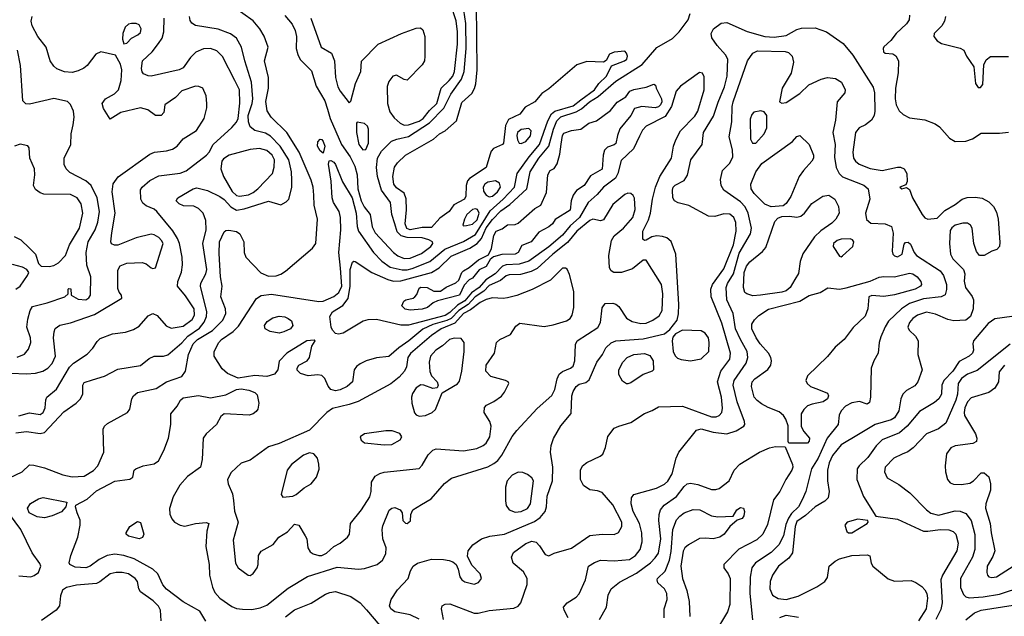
# Model space of a CAD drawing. Extents: x 1173029 to 1307123, y 522559 to 678521.
# Tile 351 of 623: x 1292291 to 1298757, y 536806 to 540725. Entities that reach past the tile are written whole.
import ezdxf

# ---------------------------------------------------------------- set-up
doc = ezdxf.new("R2010")
doc.units = 0

msp = doc.modelspace()

# ---------------------------------------------------------------- linework, layer by layer
at = {"layer": '0CON10XD'}
for points in [[(1296086.5, 538703.5), (1296104.3, 538735), (1296115, 538832.5), (1296135, 538860), (1296185, 538862), (1296205, 538855.8), (1296225, 538840), (1296274.7, 538764.7), (1296313.3, 538743.3), (1296369.7, 538729.7), (1296405, 538730.7), (1296449, 538751), (1296489.4, 538780.6), (1296510, 538815), (1296514.1, 538924.1), (1296506.3, 538985), (1296405, 539144.4), (1296385, 539144.4), (1296315, 539088.5), (1296242.5, 539065), (1296193.4, 539063.4), (1296174.5, 539074.5), (1296163.1, 539095), (1296160, 539175), (1296177.7, 539275), (1296194.7, 539305.3), (1296255, 539355.5), (1296317.8, 539425), (1296331.9, 539478.1), (1296327.9, 539552.1), (1296319.8, 539569.8), (1296305, 539582.9), (1296285, 539584.4), (1296265, 539576.5), (1296185, 539510.5), (1296125, 539409.4), (1296105, 539404.5), (1296055, 539413.8), (1296035, 539406.1), (1295950.3, 539335), (1295888.8, 539261.2), (1295791.6, 539185), (1295689.2, 539090.8), (1295649.2, 539070.8), (1295579, 539051), (1295505, 539048.2), (1295485, 539041.8), (1295448, 539012), (1295375, 538978.4), (1295338.5, 538941.5), (1295282.2, 538905), (1295235.4, 538854.6), (1295175, 538815.5), (1295125, 538762.9), (1295095, 538748.3), (1295005, 538722.5), (1294938, 538692), (1294847.1, 538615), (1294780.1, 538569.9), (1294715, 538512.2), (1294635, 538504.7), (1294565.3, 538484.7), (1294527.5, 538465), (1294503.2, 538446.8), (1294487.1, 538425), (1294476.7, 538345), (1294442.2, 538315), (1294395, 538293.1), (1294365, 538286.6), (1294335, 538296.4), (1294317.3, 538317.3), (1294295, 538367.1), (1294275, 538388.1), (1294247, 538393), (1294185, 538385.8), (1294135, 538401.2), (1294113, 538423), (1294112.5, 538435), (1294124.1, 538455.9), (1294178.8, 538485), (1294194.3, 538505), (1294210.6, 538579.4), (1294232.5, 538615), (1294225, 538620), (1294177.5, 538615), (1294045, 538533.8), (1293995, 538482.5), (1293986, 538425), (1293965, 538395.8), (1293915, 538380), (1293835, 538386.7), (1293725, 538370.6), (1293655, 538401.4), (1293621.1, 538431.1), (1293569.2, 538515), (1293568.6, 538545), (1293598.5, 538605), (1293617.3, 538625), (1293693.5, 538676.5), (1293728.9, 538711.1), (1293846.7, 538893.3), (1293876, 538914), (1293945, 538921.4), (1294255, 538872.9), (1294285, 538876.5), (1294355, 538905.7), (1294386.4, 538933.6), (1294405.6, 538975), (1294397.1, 539092.9), (1294386.8, 539195), (1294398.9, 539345), (1294398.8, 539425), (1294389.3, 539465), (1294352.5, 539525), (1294342.7, 539555), (1294335.5, 539665), (1294320, 539775), (1294323, 539797), (1294335, 539800), (1294355, 539788.8), (1294365, 539773.8), (1294410.9, 539660.9), (1294475.2, 539555), (1294499.6, 539455), (1294507, 539367), (1294516.5, 539335), (1294615.2, 539195.2), (1294668.8, 539138.8), (1294725, 539099.8), (1294802.1, 539082.1), (1294835, 539081.8), (1294869.3, 539090.7), (1294983.5, 539136.5), (1295082.6, 539217.4), (1295205, 539268.3), (1295285, 539314.8), (1295381.2, 539468.8), (1295466.7, 539545), (1295540, 539625), (1295558.7, 539715), (1295635.7, 539824.3), (1295704.1, 539905), (1295759.2, 540060.8), (1295782.8, 540107.2), (1295805.6, 540124.4), (1295925, 540159.3), (1295975, 540198.2), (1296065, 540264.1), (1296095.1, 540304.9), (1296144.3, 540355), (1296178.3, 540421.7), (1296262.5, 540455), (1296277.1, 540465), (1296282.5, 540485), (1296276, 540506), (1296265, 540517.5), (1296195, 540511.4), (1296165, 540498.8), (1296143, 540457), (1296125, 540447.1), (1296015, 540450), (1295950.6, 540429.4), (1295765, 540271.4), (1295719.4, 540240.6), (1295674, 540185), (1295609.6, 540150.4), (1295575, 540104.5), (1295500.9, 540069.1), (1295480.5, 540029.5), (1295468.5, 539915), (1295461.4, 539905), (1295401.9, 539878.1), (1295387.7, 539862.3), (1295378.2, 539835), (1295355, 539754), (1295245, 539682), (1295232.5, 539667.5), (1295223.1, 539635), (1295220, 539565), (1295212.9, 539545), (1295141.1, 539508.9), (1295111.4, 539465), (1295049.6, 539420.4), (1294995, 539360), (1294935, 539360.9), (1294855, 539344.1), (1294833.1, 539353.1), (1294822.6, 539385), (1294830.8, 539475), (1294828.7, 539548.7), (1294816.2, 539586.2), (1294765, 539620), (1294748.5, 539645), (1294741.8, 539695), (1294753.4, 539756.6), (1294771.2, 539785), (1294824, 539835), (1295008.7, 539941.3), (1295048.8, 539975), (1295084.5, 539995.5), (1295159.4, 540060.6), (1295195, 540182), (1295260, 540240), (1295277.3, 540272.7), (1295285.5, 540304.5), (1295295.6, 540395), (1295291.5, 540825)], [(1295111.4, 540325), (1295135, 540353.4), (1295147, 540385), (1295167.1, 540565), (1295166.5, 540645), (1295157.5, 540717.5), (1295121.2, 540825)], [(1294222.4, 539572.4), (1294217.9, 539625), (1294205, 539670.8), (1294127.2, 539855), (1294044.4, 539984.4), (1293943.1, 540085), (1293917.2, 540127.2), (1293908.1, 540188.1), (1293924.6, 540275), (1293924.5, 540345.5), (1293899.6, 540455), (1293922.3, 540545), (1293896.9, 540616.9), (1293868.2, 540665), (1293825, 540717.8), (1293688.1, 540815)], [(1294032, 540752), (1294080.4, 540695), (1294100.4, 540655), (1294109.6, 540615), (1294106.1, 540536.1), (1294117, 540497), (1294134, 540464), (1294208.1, 540388.1), (1294238.9, 540288.9), (1294295, 540193.1), (1294312.3, 540137.7), (1294329.7, 540075), (1294404.2, 539905), (1294460.8, 539825), (1294491.9, 539761.9), (1294506.9, 539705), (1294512.4, 539615), (1294534.1, 539535), (1294553.2, 539495), (1294592.2, 539445), (1294604.7, 539365), (1294625, 539325.4), (1294745, 539196.1), (1294775, 539173.7), (1294816.8, 539156.8), (1294855, 539159), (1294930.4, 539189.6), (1294990.3, 539235), (1295004, 539255), (1295001.5, 539265), (1294978.7, 539278.7), (1294935, 539291.4), (1294835, 539294.6), (1294795.3, 539305.3), (1294770.9, 539330.9), (1294755, 539383.1), (1294734.1, 539445), (1294725.9, 539525), (1294667.4, 539605), (1294640, 539695), (1294633.6, 539753.6), (1294641.7, 539815), (1294667.9, 539862.1), (1294733.5, 539926.5), (1294768.7, 539941.3), (1294845, 539956.9), (1294982, 540048), (1295076, 540144), (1295123.1, 540236.9), (1295193.3, 540335), (1295210.9, 540385), (1295224, 540536), (1295221.1, 540701.1), (1295208.7, 540788.7)], [(1294915, 536786.4), (1294854.7, 536814.7), (1294755, 536835.7), (1294728.8, 536855), (1294720, 536875), (1294730.8, 536915), (1294771.1, 536978.9), (1294841.4, 537055), (1294856.9, 537105), (1294874.5, 537135.5), (1294904.5, 537155.5), (1294995, 537180), (1295075, 537179.1), (1295111.7, 537171.7), (1295134.4, 537164.4), (1295156.9, 537146.9), (1295171.4, 537115), (1295182.2, 537065), (1295195, 537044.3), (1295215, 537031.1), (1295275, 537017.5), (1295305, 537027.1), (1295323.1, 537055), (1295314.4, 537085), (1295260.9, 537140.9), (1295231.7, 537201.7), (1295237.1, 537235), (1295265.8, 537275), (1295324.5, 537315.5), (1295377.8, 537332.2), (1295475, 537344.6), (1295671.7, 537428.3), (1295709.2, 537455), (1295741.8, 537495), (1295750, 537525), (1295755, 537593.8), (1295788.9, 537695), (1295791.3, 537785), (1295776.9, 537885), (1295781.2, 537928.8), (1295796.6, 537973.4), (1295845, 538056.7), (1295911.7, 538138.3), (1295917.7, 538255), (1295925, 538282), (1295944.4, 538315), (1295965, 538330.6), (1296008.2, 538341.8), (1296030, 538360), (1296081.2, 538475), (1296117.3, 538525), (1296140.3, 538569.7), (1296175, 538601.5), (1296205, 538616.1), (1296385, 538628.6), (1296525, 538661.4), (1296560.6, 538689.4), (1296608.9, 538751.1), (1296617.8, 538792.2), (1296619.7, 538855), (1296599.2, 539185), (1296568.3, 539268.3), (1296541.7, 539291.7), (1296511.7, 539301.7), (1296475, 539304.6), (1296442.2, 539297.8), (1296405, 539275.8), (1296394.5, 539274.5), (1296383.3, 539283.3), (1296382.3, 539335), (1296420.8, 539409.2), (1296433.4, 539453.4), (1296446.3, 539545), (1296465.3, 539625), (1296495, 539695.5), (1296570.5, 539815), (1296584.7, 539895.3), (1296598.9, 539935), (1296630, 539995), (1296725, 540091.5), (1296743.6, 540125), (1296786.1, 540265), (1296785, 540350), (1296775, 540373.8), (1296755, 540377.1), (1296630.8, 540289.2), (1296601.2, 540255), (1296571.6, 540155), (1296530.7, 540089.3), (1296404.8, 540025.2), (1296381.1, 539998.9), (1296360.3, 539959.7), (1296322.3, 539877.7), (1296240.3, 539799.7), (1296218.4, 539715), (1296202.9, 539685), (1296125, 539624), (1296084.2, 539575.8), (1296025, 539523.4), (1295967.5, 539425), (1295905, 539371.9), (1295855, 539309.8), (1295765, 539232.1), (1295635, 539139.6), (1295571.9, 539118.1), (1295485, 539114.3), (1295461, 539105), (1295412.7, 539055), (1295353.2, 539016.8), (1295308.2, 538965), (1295258.7, 538931.3), (1295215, 538877.5), (1295165, 538848.7), (1295115, 538801), (1295085, 538782.7), (1294845, 538719.2), (1294795, 538719), (1294635, 538754.6), (1294576.3, 538753.7), (1294546.3, 538743.7), (1294414.7, 538665.3), (1294385, 538659.3), (1294365, 538663.9), (1294345, 538684.6), (1294336.6, 538705), (1294328.6, 538775), (1294345.4, 538805), (1294413, 538847), (1294447.1, 538892.9), (1294462.1, 538975), (1294461.2, 539085), (1294477.4, 539132.6), (1294485, 539139.2), (1294495, 539137.5), (1294604.4, 539065), (1294708.2, 539018.2), (1294745, 539006.9), (1294795, 539008.9), (1294996.3, 539063.7), (1295045.4, 539094.6), (1295125, 539170.9), (1295246.5, 539223.5), (1295295.3, 539254.7), (1295322.7, 539287.3), (1295355, 539358.4), (1295395, 539412.4), (1295451.3, 539468.7), (1295508.9, 539511.1), (1295622.2, 539615), (1295643.9, 539725), (1295700.4, 539815), (1295765.5, 539895), (1295795.4, 540005), (1295818.9, 540061.1), (1295845, 540087.3), (1295945, 540120.5), (1295980.9, 540139.1), (1296033.1, 540185), (1296089.5, 540220.5), (1296205, 540321.9), (1296379.7, 540430.3), (1296475, 540542.5), (1296577.9, 540602.1), (1296621.8, 540645), (1296680.4, 540725), (1296694.6, 540765)], [(1292232.4, 538402.4), (1292335, 538398.6), (1292395, 538403.5), (1292443, 538417), (1292475, 538436.5), (1292505, 538467.1), (1292525.9, 538514.1), (1292513.8, 538635), (1292516.6, 538673.4), (1292525, 538696), (1292555, 538717.8), (1292625, 538732.9), (1292781.9, 538788.1), (1292961.2, 538895), (1292960, 538915), (1292944, 538935), (1292935, 538960), (1292935, 539080), (1292952.1, 539107.9), (1292995.8, 539125.8), (1293095, 539130.5), (1293120.9, 539120.9), (1293155, 539094), (1293165, 539090), (1293182.5, 539095), (1293232.7, 539255), (1293223.3, 539275), (1293205, 539293.3), (1293175, 539312), (1293155, 539315.3), (1293057.1, 539292.9), (1292935, 539243.8), (1292913.9, 539243.9), (1292895, 539252.5), (1292888.8, 539265), (1292895.5, 539325), (1292919.1, 539455), (1292898.2, 539595), (1292904.1, 539645.9), (1292937.2, 539692.8), (1293145, 539841.2), (1293176.7, 539855), (1293256.3, 539863.7), (1293294.7, 539875.3), (1293324.7, 539895.3), (1293365, 539942.5), (1293451.9, 539998.1), (1293503.5, 540075), (1293519.4, 540145), (1293520, 540175), (1293515.6, 540225.6), (1293494.4, 540274.4), (1293466.6, 540286.6), (1293445, 540287.5), (1293355, 540257.5), (1293315, 540214.4), (1293243.3, 540165), (1293237.5, 540115), (1293220, 540095), (1293182.5, 540095), (1293133.4, 540133.4), (1293085, 540145.4), (1292955.4, 540114.6), (1292885, 540072.5), (1292841.7, 540141.7), (1292832.9, 540175), (1292854.3, 540205), (1292913, 540237), (1292939.5, 540265), (1292956.9, 540325), (1292962.1, 540395), (1292952.6, 540432.6), (1292921.2, 540491.2), (1292825, 540513.1), (1292791.5, 540498.5), (1292733.3, 540425), (1292712.7, 540407.3), (1292675, 540388.5), (1292635, 540379.1), (1292585, 540382.7), (1292535, 540402.5), (1292515, 540419.4), (1292491.5, 540455), (1292464.1, 540545), (1292410.4, 540615), (1292373.8, 540685), (1292367.3, 540715), (1292372.1, 540745)], [(1292265, 538010.6), (1292335, 538019.7), (1292425, 538006.9), (1292455, 538014), (1292581.7, 538148.3), (1292662.3, 538205), (1292688.5, 538231.5), (1292705.4, 538265), (1292706.4, 538325), (1292715, 538341.9), (1292769.8, 538359.8), (1292847.2, 538382.8), (1292935, 538428.6), (1293085, 538452.9), (1293141.1, 538498.9), (1293175, 538515.7), (1293235, 538515.7), (1293265, 538522.9), (1293355, 538601.3), (1293395, 538645.2), (1293472.5, 538697.5), (1293502.4, 538737.6), (1293517.3, 538775), (1293519.2, 538805), (1293477.8, 538975), (1293481.3, 538995), (1293512.5, 539055), (1293520.9, 539085), (1293493.8, 539255), (1293516.2, 539345), (1293513.5, 539405), (1293495, 539454), (1293464.6, 539484.6), (1293435, 539499.4), (1293367, 539503), (1293338, 539515), (1293318, 539535), (1293329.2, 539555), (1293431.2, 539615), (1293455, 539620), (1293525, 539603.1), (1293605, 539563.9), (1293635, 539543.8), (1293677.9, 539495), (1293715, 539474.7), (1293765, 539481.9), (1293925, 539533.8), (1294005, 539508.1), (1294041.5, 539528.5), (1294057.5, 539545), (1294077.2, 539622.8), (1294078.7, 539671.3), (1294075.3, 539725), (1294058, 539805), (1294002.2, 539895), (1293938.9, 539958.9), (1293905, 539978.9), (1293835, 539997.3), (1293805, 540021.1), (1293793.5, 540053.5), (1293791.6, 540095), (1293818.7, 540175), (1293822.2, 540205), (1293813.8, 540315), (1293768.7, 540455), (1293748.8, 540545), (1293714.6, 540604.6), (1293675, 540631.5), (1293595, 540661.8), (1293445, 540687.5), (1293422.4, 540702.4), (1293410.3, 540720.3), (1293405.8, 540745)], [(1292285, 538123.7), (1292355, 538141.8), (1292425, 538132.1), (1292446.2, 538143.8), (1292459.6, 538175), (1292462.3, 538227.7), (1292468.8, 538245), (1292532.2, 538297.8), (1292618, 538442), (1292645, 538468.5), (1292735, 538527.1), (1292772.6, 538567.4), (1292798.9, 538611.1), (1292820.1, 538629.9), (1292899.6, 538660.4), (1292985, 538672.3), (1293039.5, 538690.5), (1293075, 538711.9), (1293135, 538780), (1293165, 538794.4), (1293195, 538781.4), (1293253.2, 538713.2), (1293285, 538699.2), (1293365, 538711.9), (1293423.2, 538755), (1293439.7, 538785), (1293436.7, 538825), (1293381, 538911), (1293326.4, 538975), (1293330, 539005), (1293354.2, 539065.8), (1293360.8, 539115), (1293357.5, 539165), (1293340, 539255), (1293327.8, 539287.8), (1293297.7, 539337.7), (1293191.2, 539465), (1293175, 539479.6), (1293122.8, 539502.8), (1293099.7, 539519.7), (1293085.8, 539545), (1293085, 539607.5), (1293094.6, 539625.4), (1293145, 539667.8), (1293205, 539700), (1293345, 539716.1), (1293385, 539733.1), (1293518, 539835), (1293536, 539855), (1293561.1, 539905), (1293685, 540016.5), (1293715, 540052.7), (1293724.8, 540075.2), (1293736.6, 540176.6), (1293734.2, 540265), (1293704.7, 540325), (1293623.2, 540483.2), (1293585, 540520.9), (1293545, 540536.8), (1293497.3, 540532.7), (1293447.3, 540512.7), (1293412.2, 540477.8), (1293365, 540408.9), (1293338.8, 540395), (1293155, 540354.4), (1293135, 540355.8), (1293105, 540368.8), (1293095, 540382.5), (1293091.4, 540405), (1293097.1, 540455), (1293160.6, 540515), (1293201.9, 540568.1), (1293225.8, 540604.2), (1293238.2, 540645), (1293238.9, 540735)], [(1292975, 540567.5), (1292995, 540571.2), (1293026.2, 540603.8), (1293068, 540625), (1293085, 540642), (1293088.9, 540665), (1293075, 540692), (1293055, 540700), (1293025, 540700), (1293005, 540696), (1292983.5, 540676.5), (1292969.2, 540635), (1292966.1, 540596.1), (1292975, 540567.5)], [(1294203.2, 540735), (1294271.9, 540545), (1294338.8, 540505), (1294358.8, 540455), (1294364.3, 540345.7), (1294379.4, 540285), (1294395, 540256), (1294455, 540180), (1294465, 540190), (1294496.4, 540305), (1294531.4, 540385), (1294536.5, 540453.5), (1294645.3, 540564.7), (1294798, 540635), (1294895, 540669.6), (1294922.5, 540672.5), (1294938.8, 540658.8), (1294951.2, 540615), (1294952.1, 540485), (1294948.8, 540455), (1294935, 540427.5), (1294835, 540328.8), (1294815, 540332), (1294765, 540360), (1294741.2, 540355), (1294715, 540320), (1294705, 540286.7), (1294707.2, 540175), (1294720.8, 540120.8), (1294749.4, 540079.4), (1294790, 540045), (1294815, 540032.8), (1294845, 540034.3), (1294915, 540058.8), (1294940, 540075), (1294981.5, 540128.5), (1295031, 540175), (1295059.2, 540275), (1295111.4, 540325)], [(1295074.5, 536785), (1295060, 536855), (1295066, 536875), (1295085, 536885.7), (1295115, 536887.8), (1295275, 536826.9), (1295302.7, 536827.3), (1295375, 536842.7), (1295535, 536859.5), (1295565, 536872.9), (1295582.9, 536895), (1295624.3, 537015), (1295624.4, 537055), (1295598.6, 537098.6), (1295532, 537155), (1295520, 537195), (1295534.2, 537225), (1295615, 537283.6), (1295655, 537298.2), (1295682.2, 537292.2), (1295705, 537269.2), (1295741.1, 537211.1), (1295765, 537202.9), (1295800.5, 537219.5), (1295915, 537253.8), (1296035, 537335.4), (1296115, 537345.4), (1296195, 537342.5), (1296223.1, 537356.9), (1296245.3, 537394.7), (1296245.3, 537425), (1296185, 537538.9), (1296115, 537618.1), (1296085, 537630.6), (1296035, 537637.1), (1295994.5, 537664.5), (1295974.4, 537705), (1295974.3, 537765), (1295986.3, 537793.7), (1296015, 537816.9), (1296103.4, 537856.6), (1296119.3, 537870.7), (1296138.1, 537915), (1296153.8, 537986.2), (1296195, 538040.6), (1296225, 538055.5), (1296305, 538077.9), (1296395, 538138.5), (1296445, 538157.1), (1296485, 538181.2), (1296643.2, 538186.8), (1296835, 538115.3), (1296864.2, 538115.8), (1296884.8, 538125.2), (1296901.5, 538145), (1296907, 538173), (1296900, 538245), (1296872.6, 538345), (1296894.7, 538415.3), (1296953.3, 538495), (1296958.1, 538535), (1296902.4, 538732.4), (1296831.4, 538905), (1296829.2, 538955), (1296839.5, 538985), (1296915, 539087.8), (1296978.5, 539245), (1296994.8, 539334.8), (1296993, 539393), (1296981.1, 539425), (1296955, 539447.5), (1296915, 539449.3), (1296855, 539431.5), (1296815, 539434.6), (1296685, 539503.5), (1296615, 539521.4), (1296591.2, 539535), (1296580.8, 539555), (1296577.1, 539605), (1296582.9, 539625), (1296595, 539638.6), (1296655, 539668.8), (1296676.6, 539703.4), (1296698.5, 539805), (1296773.1, 539905), (1296781.5, 539985), (1296847.9, 540092.1), (1296876.6, 540183.4), (1296918.9, 540285), (1296936.5, 540353.5), (1296941.8, 540465), (1296925.3, 540495.3), (1296870.6, 540555), (1296835.6, 540605.6), (1296831.9, 540635), (1296847.1, 540665), (1296898.3, 540701.7), (1296935, 540707.3), (1297067.1, 540647.1), (1297185.2, 540615.2), (1297245, 540609.6), (1297325, 540620.5), (1297395, 540659.7), (1297425, 540668.8), (1297515, 540672.5), (1297590, 540645), (1297697.8, 540567.8), (1297762.4, 540492.4), (1297895, 540282), (1297903.8, 540245), (1297905.5, 540124.5), (1297902.9, 540095), (1297885.5, 540064.5), (1297845.5, 540034.5), (1297804, 540015), (1297779.4, 539985), (1297762.7, 539855), (1297766.7, 539815), (1297779.2, 539795), (1297803.5, 539775), (1297876.5, 539746.5), (1297955, 539734.7), (1298055, 539756.1), (1298075.4, 539755.4), (1298098, 539745), (1298115.7, 539715), (1298118.3, 539661.7), (1298110, 539640), (1298070, 539625), (1298083.9, 539613.9), (1298115, 539622.5), (1298135, 539610), (1298154.4, 539555), (1298217.3, 539445), (1298235, 539423.1), (1298255, 539414.4), (1298315, 539421.2), (1298365, 539470.6), (1298435, 539510.6), (1298479.2, 539545), (1298512.7, 539557.3), (1298565, 539559.3), (1298611.9, 539551.9), (1298655, 539529.4), (1298685, 539498.6), (1298705, 539460.8), (1298716.6, 539415), (1298727.1, 539262.9), (1298724.2, 539235), (1298706.7, 539215), (1298675, 539204.4), (1298625, 539175.5), (1298594.3, 539175), (1298575, 539202.5), (1298555.4, 539255), (1298546, 539356), (1298535, 539375.8), (1298515, 539389.4), (1298485, 539388.9), (1298435, 539374.2), (1298411.7, 539358.3), (1298400.5, 539339.5), (1298396.2, 539255), (1298402.2, 539185), (1298419.5, 539155), (1298489.6, 539085), (1298497.5, 539055), (1298492.6, 539007.4), (1298501.1, 538965), (1298546.5, 538906.5), (1298554.2, 538885), (1298551.1, 538825), (1298534.7, 538775), (1298505, 538750.9), (1298425, 538747.2), (1298385, 538755.9), (1298305, 538790), (1298245, 538802.7), (1298186.3, 538783.7), (1298155, 538761.5), (1298134.6, 538735), (1298123.1, 538705), (1298131.2, 538685), (1298173.8, 538645), (1298191.8, 538615), (1298189.6, 538525), (1298216.4, 538425), (1298187.7, 538345), (1298169.7, 538320.3), (1298115, 538288.8), (1298090.9, 538265), (1298077.3, 538235), (1298064.7, 538155), (1298035, 538110), (1298012.7, 538097.3), (1297909.4, 538065), (1297800.1, 537999.9), (1297685, 537932.3), (1297627.6, 537862.4), (1297606.2, 537813.8), (1297594.7, 537765), (1297594.6, 537695), (1297605.5, 537625), (1297598.9, 537585), (1297578.5, 537561.5), (1297515, 537525.4), (1297451.6, 537468.4), (1297395, 537427.4), (1297383.9, 537395), (1297366.6, 537223.4), (1297341.6, 537188.4), (1297273.6, 537135), (1297233.8, 537075), (1297219.6, 537035), (1297217.1, 536985), (1297233.5, 536943.5), (1297272.4, 536922.4), (1297325, 536916.9), (1297402.6, 536937.4), (1297525, 536999.4), (1297577.5, 537035), (1297595, 537060), (1297605.6, 537135), (1297645, 537167.7), (1297675, 537182.7), (1297755, 537204.6), (1297855, 537210), (1297873.6, 537203.6), (1297882, 537155), (1297894, 537135), (1297995, 537050.8), (1298035, 537037.1), (1298145, 537040), (1298175, 537028.5), (1298215, 537001.8), (1298235, 536980), (1298246.9, 536955), (1298251.6, 536925), (1298243.2, 536855), (1298194.1, 536775)], [(1298133.3, 540755), (1298131.5, 540725), (1298115, 540697.5), (1298045.7, 540635), (1298012.1, 540587.9), (1297965, 540545.8), (1297960.8, 540535), (1297964, 540515), (1297975, 540506.2), (1298025, 540500), (1298045, 540488.6), (1298062.3, 540455), (1298058.9, 540375), (1298042, 540275), (1298040, 540205), (1298046.1, 540165), (1298065.8, 540125.8), (1298092.2, 540102.2), (1298135, 540080), (1298235, 540067.3), (1298301.9, 540041.9), (1298330.4, 540020.4), (1298396.4, 539946.4), (1298433.8, 539925), (1298505, 539926.2), (1298548.1, 539941.9)], [(1298369.5, 540745), (1298363.1, 540715), (1298345.5, 540684.5), (1298296.4, 540633.6), (1298293.3, 540615), (1298315, 540586.7), (1298345, 540568), (1298467, 540537), (1298490, 540525), (1298508.8, 540485), (1298557.5, 540415), (1298566.7, 540305), (1298585, 540280), (1298600.7, 540279.3), (1298615, 540300), (1298622, 540428), (1298637.7, 540462.3), (1298665, 540482.5), (1298785, 540483.8)], [(1292275, 538507.2), (1292322.5, 538527.5), (1292349.5, 538560.5), (1292363.8, 538605), (1292361.5, 538635), (1292337.9, 538705), (1292345, 538756.7), (1292360, 538815), (1292375, 538840.8), (1292471.2, 538865), (1292587.5, 538905), (1292610, 538925), (1292610, 538955), (1292615, 538960), (1292627, 538957), (1292630, 538915), (1292675, 538888.5), (1292725, 538885.5), (1292745, 538896.9), (1292756.7, 538915), (1292759.4, 539035), (1292732.9, 539112.9), (1292728.7, 539195), (1292739.8, 539265), (1292785.8, 539345), (1292805.2, 539395), (1292815.7, 539465), (1292798.9, 539555), (1292760.7, 539635), (1292726.4, 539666.4), (1292621.5, 539721.5), (1292597.1, 539745), (1292583, 539773), (1292582.5, 539815), (1292627.3, 539905), (1292630, 539975), (1292641.8, 540035), (1292648.2, 540085), (1292643.7, 540123.7), (1292625, 540168.8), (1292605, 540187.1), (1292515, 540207.5), (1292355, 540169.2), (1292332.3, 540172.3), (1292312.3, 540192.3), (1292297.5, 540425), (1292277.5, 540525)], [(1295893.3, 536795), (1295865.6, 536845), (1295861.4, 536865), (1295887.1, 536895), (1295945, 536931.1), (1295965, 536952.5), (1296005.6, 537045), (1296026, 537135), (1296065, 537159.4), (1296105.5, 537174.5), (1296195, 537170.5), (1296295, 537178.5), (1296334.6, 537205), (1296365.3, 537245), (1296378.7, 537295), (1296375.8, 537355), (1296360.3, 537415), (1296319.1, 537495), (1296306.9, 537545), (1296308.5, 537585), (1296325, 537606.9), (1296472.6, 537647.4), (1296525, 537674.5), (1296547.1, 537692.9), (1296575, 537741.2), (1296602.2, 537845), (1296619.5, 537885), (1296735, 538027.7), (1296765, 538037.6), (1296845, 538014.7), (1296935, 538005.3), (1296995.7, 538025), (1297046.7, 538055), (1297052.2, 538065), (1297050.9, 538085), (1297002.4, 538215), (1296975.3, 538325), (1296982.9, 538355), (1297060.8, 538469.2), (1297072.9, 538505), (1297068.2, 538545), (1297023.4, 538625), (1296991.2, 538695), (1296977.1, 538795), (1296934.3, 538885), (1296930.2, 538965), (1296938.9, 538991.1), (1296979, 539055), (1297015, 539191.8), (1297090.9, 539319.1), (1297097.3, 539355), (1297075.6, 539455), (1297055.7, 539495.7), (1297025, 539529.3), (1296914.4, 539605), (1296897.8, 539635), (1296893.1, 539675), (1296905.5, 539734.5), (1296955, 539782.5), (1296973.5, 539825), (1296970.8, 539870.8), (1296950.6, 539955), (1296968.5, 540055), (1296970.3, 540155), (1296976.3, 540186.3), (1297070, 540455), (1297104.7, 540505.3), (1297135, 540519.6), (1297317, 540517), (1297338.8, 540508.8), (1297363.1, 540485), (1297372.7, 540445), (1297356, 540374), (1297297.3, 540275), (1297280, 540185), (1297295.8, 540175.8), (1297325, 540180.6), (1297415, 540240.9), (1297473.7, 540296.3), (1297555, 540335.3), (1297595, 540345.3), (1297648.5, 540338.5), (1297687.8, 540315), (1297712.2, 540265), (1297708.6, 540245), (1297658.5, 540185), (1297647.3, 540065), (1297629.6, 539985), (1297645.3, 539905), (1297641.9, 539821.9), (1297652.5, 539755), (1297672.7, 539715), (1297695, 539693.5), (1297835, 539637.1), (1297862.2, 539615), (1297874.5, 539545), (1297844.5, 539455), (1297852.4, 539412.4), (1297879.4, 539389.4), (1297975, 539384.5), (1298016.9, 539366.9), (1298027.3, 539322.7), (1298021.1, 539205), (1298024.4, 539185), (1298035, 539172.9), (1298055, 539168.1), (1298085.4, 539184.6), (1298098.8, 539251.2), (1298108, 539262), (1298125, 539264), (1298140.9, 539250.9), (1298164.3, 539195), (1298180, 539175), (1298335, 539074.6), (1298357.7, 539045), (1298376.5, 538986.5), (1298377.3, 538952.7), (1298368.3, 538918.3), (1298342.5, 538905), (1298225, 538890.9), (1298135, 538860.9), (1298080.7, 538825), (1297996.3, 538743.7), (1297973.2, 538706.8), (1297945, 538641.2), (1297934.6, 538605), (1297928.1, 538535), (1297899.4, 538485), (1297881.4, 538435), (1297877.5, 538245), (1297870.7, 538209.3), (1297855, 538200), (1297805, 538217.1), (1297755, 538209.1), (1297714.7, 538185.3), (1297684.4, 538155), (1297672.1, 538127.9), (1297666.5, 538065), (1297593.1, 537976.9), (1297534.6, 537845.4), (1297490.8, 537775), (1297453.3, 537625), (1297430.2, 537570.2), (1297404.1, 537525), (1297358.9, 537481.1), (1297339, 537451), (1297322.3, 537407.7), (1297306.5, 537333.5), (1297275.2, 537274.8), (1297225.2, 537224.8), (1297122.2, 537157.8), (1297097.9, 537125), (1297087, 537063), (1297085.9, 536955), (1297102.7, 536782.7)], [(1294855, 538815.8), (1294822.4, 538822.4), (1294800, 538845), (1294813.3, 538875), (1294827.5, 538885), (1294874.1, 538895.9), (1294885.9, 538904.1), (1294899.7, 538920.3), (1294915, 538961.2), (1294925, 538968.9), (1294967.5, 538965), (1295010.7, 538940.7), (1295055, 538942.5), (1295092.3, 538967.7), (1295155, 538996.2), (1295175.8, 539014.2), (1295194.2, 539065), (1295205, 539076.2), (1295242.3, 539097.7), (1295305, 539147.5), (1295368.8, 539181.2), (1295388.9, 539221.1), (1295405, 539307.5), (1295420, 539335), (1295458.5, 539351.5), (1295495, 539376.7), (1295545, 539380), (1295565, 539387.5), (1295673.3, 539485), (1295713, 539507), (1295750.3, 539589.7), (1295759.2, 539705), (1295775, 539733.3), (1295801.7, 539748.3), (1295820.8, 539779.2), (1295838.7, 539841.3), (1295847.1, 539907.1), (1295854.5, 539965), (1295865, 539980), (1295915, 539997.5), (1295975, 540006.2), (1296027.5, 540045), (1296078.3, 540061.7), (1296171.2, 540128.8), (1296215, 540183.3), (1296271.7, 540218.3), (1296296.7, 540255), (1296325, 540267.1), (1296405, 540282), (1296455, 540302.5), (1296466, 540296), (1296470, 540275), (1296506.4, 540205), (1296508, 540185), (1296499, 540165), (1296485, 540152.3), (1296465, 540145.7), (1296375.6, 540154.4), (1296328.3, 540141.7), (1296303.3, 540095), (1296232.3, 540007.7), (1296215.8, 539964.2), (1296205, 539911.2), (1296195, 539902.2), (1296151.5, 539888.5), (1296131.5, 539868.5), (1296122.9, 539835), (1296115, 539744.2), (1296040, 539700), (1295998, 539635), (1295947.9, 539602.1), (1295926.6, 539573.4), (1295912, 539535), (1295905, 539473.8), (1295807, 539413), (1295790, 539385), (1295766.7, 539365), (1295701.2, 539328.8), (1295648.8, 539265), (1295588.3, 539241.7), (1295564, 539195), (1295545, 539184.6), (1295457.8, 539182.2), (1295402.9, 539167.1), (1295380.3, 539149.7), (1295355, 539102.9), (1295308.1, 539081.9), (1295265, 539026.7), (1295242.5, 539015), (1295209.5, 538980.5), (1295179.2, 538915), (1295035, 538878.8), (1295005.9, 538864.1), (1294970, 538835), (1294935, 538823.5), (1294855, 538815.8)], [(1297125, 539914.5), (1297180.5, 539975), (1297197.5, 540015), (1297196.4, 540096.4), (1297179.2, 540119.2), (1297157, 540127), (1297112.6, 540117.4), (1297098.2, 540101.8), (1297088, 540072), (1297090.4, 539940.4), (1297103.8, 539915), (1297125, 539914.5)], [(1294545, 539870.5), (1294565, 539871.5), (1294581.4, 539915), (1294582.5, 540005), (1294574.3, 540025), (1294555, 540042.5), (1294508.3, 540051.7), (1294502.5, 540045), (1294502.2, 539985), (1294519.2, 539905), (1294545, 539870.5)], [(1295585, 539911.4), (1295615, 539925.7), (1295645, 539961.4), (1295650, 539995), (1295635, 540010.5), (1295585, 540003.9), (1295560.3, 539985), (1295554.8, 539965), (1295560, 539935), (1295570, 539915), (1295585, 539911.4)], [(1298548.1, 539941.9), (1298605, 539979.5), (1298725, 539978.8), (1298784.3, 539985.7)], [(1294285, 539847.5), (1294265, 539864), (1294247.1, 539895), (1294248.3, 539921.7), (1294265, 539940), (1294275, 539938), (1294285, 539925.8), (1294294.4, 539895), (1294285, 539847.5)], [(1297225, 539496.2), (1297185, 539514), (1297115, 539583.3), (1297095.4, 539615), (1297092.9, 539645), (1297124.4, 539725), (1297165, 539780), (1297365.6, 539924.4), (1297395, 539958.8), (1297415, 539963.3), (1297474.2, 539904.2), (1297504.4, 539835), (1297503.5, 539815), (1297493.1, 539795), (1297437.1, 539735), (1297409.4, 539695), (1297355, 539563.3), (1297325, 539516.7), (1297305, 539501.2), (1297225, 539496.2)], [(1292255, 539301.3), (1292298.9, 539278.9), (1292356.7, 539223.3), (1292395.2, 539185.2), (1292414.4, 539124.4), (1292433.3, 539105), (1292485, 539103.3), (1292515, 539111.1), (1292545, 539128.1), (1292591.1, 539175), (1292617.9, 539245), (1292683.9, 539355), (1292706.2, 539455), (1292694.3, 539515.7), (1292668.5, 539555), (1292625.8, 539575.8), (1292450.4, 539579.6), (1292425, 539587.7), (1292395, 539608.9), (1292382.5, 539635), (1292391.2, 539705), (1292387.5, 539745), (1292358, 539815), (1292353.6, 539883.6), (1292345, 539896), (1292295, 539906.9), (1292256.7, 539895)], [(1293735, 539564.8), (1293794.5, 539575.5), (1293825, 539590.8), (1293855.2, 539614.8), (1293951.1, 539715), (1293963.2, 539756.8), (1293964.2, 539805), (1293949.7, 539835), (1293915, 539865.9), (1293865, 539879.3), (1293805, 539873.3), (1293665.8, 539834.2), (1293628.9, 539811.1), (1293618, 539795), (1293612.2, 539745), (1293629.3, 539695), (1293687, 539597), (1293715, 539570.7), (1293735, 539564.8)], [(1295375, 539561.2), (1295395, 539564.7), (1295429.1, 539595), (1295447.8, 539625), (1295442.2, 539652.2), (1295416, 539666), (1295365, 539657.8), (1295346.1, 539643.9), (1295335.2, 539625), (1295337.8, 539597.8), (1295355, 539571.3), (1295375, 539561.2)], [(1292224.7, 537715.3), (1292307.5, 537755), (1292355, 537801.2), (1292385, 537799.2), (1292455, 537780.9), (1292575.2, 537735.2), (1292635, 537721.6), (1292715, 537726.2), (1292777, 537763), (1292805.4, 537795), (1292844.5, 537885), (1292840, 538035), (1292847.5, 538055), (1292867.7, 538072.3), (1293000, 538145), (1293013.9, 538166.1), (1293027.5, 538235), (1293039.2, 538255), (1293064.1, 538275.9), (1293187.6, 538302.4), (1293255.7, 538345), (1293355, 538380.5), (1293379.7, 538415), (1293399.4, 538525), (1293430.8, 538595), (1293459.2, 538625), (1293556.4, 538683.6), (1293625, 538751.8), (1293644.6, 538795), (1293643.1, 538825), (1293612.7, 538905), (1293620.8, 538975), (1293610.5, 539035), (1293601.2, 539188.8), (1293603.9, 539265), (1293635, 539331.9), (1293645, 539340), (1293665, 539343.3), (1293715, 539334.3), (1293737.4, 539317.4), (1293763.6, 539265), (1293766.2, 539195), (1293775.4, 539165), (1293875, 539061.5), (1293925, 539039.4), (1293975, 539043.1), (1294005, 539052.5), (1294037.4, 539072.6), (1294215, 539224.4), (1294235.6, 539255), (1294246.5, 539415), (1294225.9, 539505.9), (1294222.4, 539572.4)], [(1297105, 538911.4), (1297065, 538923.8), (1297053.4, 538933.4), (1297043.8, 538965), (1297049.1, 539065), (1297064.6, 539105), (1297086.7, 539135), (1297168, 539202), (1297190.6, 539229.4), (1297250, 539400), (1297269.2, 539420.8), (1297295, 539432), (1297345, 539434.4), (1297395, 539427.8), (1297421.2, 539435), (1297445.4, 539454.6), (1297492.2, 539517.8), (1297565, 539565.4), (1297605, 539572.5), (1297643.1, 539545), (1297668.8, 539498.8), (1297672.7, 539455), (1297650.4, 539415), (1297625, 539388.8), (1297552.6, 539337.4), (1297511.1, 539298.9), (1297433.6, 539186.4), (1297416.6, 539136.6), (1297405, 539056.7), (1297381.5, 539018.5), (1297350, 538965), (1297325, 538944.4), (1297295, 538934.5), (1297155, 538914.4), (1297105, 538911.4)], [(1295205, 539370), (1295225, 539373.1), (1295265, 539381.4), (1295295, 539409.7), (1295309.3, 539455), (1295297.5, 539477.5), (1295285, 539481.6), (1295265, 539477.6), (1295227.8, 539445), (1295211.2, 539415), (1295201.2, 539375), (1295205, 539370)], [(1297685, 539166.7), (1297695, 539173.3), (1297761.9, 539235), (1297768.9, 539265), (1297759.1, 539279.1), (1297744.4, 539284.4), (1297685, 539283.8), (1297659.2, 539275), (1297634.2, 539255), (1297632.5, 539235), (1297675, 539172.5), (1297685, 539166.7)], [(1292265, 538953.9), (1292294.5, 538975), (1292343.1, 539045), (1292350.8, 539065), (1292338, 539085), (1292310, 539100), (1292245, 539117.5)], [(1293805, 537073.8), (1293823.9, 537086.1), (1293851.2, 537125), (1293858, 537145), (1293860, 537205), (1293875.8, 537234.2), (1293955, 537278), (1293992.5, 537325), (1294049.6, 537360.4), (1294095, 537411.2), (1294123.9, 537403.9), (1294166.2, 537335), (1294176, 537315), (1294184, 537255), (1294199.1, 537229.1), (1294218.8, 537215), (1294256, 537206), (1294275, 537206.1), (1294305, 537220), (1294355, 537264.4), (1294396, 537285), (1294444, 537325), (1294456, 537345), (1294464.2, 537415), (1294536.7, 537505), (1294590.5, 537589.5), (1294600, 537625), (1294602.1, 537687.9), (1294624.6, 537725.4), (1294655, 537744.3), (1294685, 537752.9), (1294915, 537775.6), (1294935, 537797.5), (1294974.1, 537865.9), (1295003.4, 537896.6), (1295025, 537905.5), (1295205, 537892.5), (1295292.4, 537907.6), (1295335, 537926.9), (1295355, 537942.9), (1295378.2, 537985), (1295386.5, 538055), (1295377.5, 538085), (1295342.2, 538145), (1295342.7, 538177.3), (1295356.8, 538193.2), (1295405, 538216.7), (1295455, 538252.9), (1295475, 538278), (1295504, 538335), (1295498.8, 538345), (1295481.2, 538355), (1295385, 538380.9), (1295353.1, 538415), (1295354.7, 538455.3), (1295408.1, 538535), (1295422.9, 538605), (1295444.2, 538625), (1295513.1, 538656.9), (1295548.5, 538711.5), (1295575, 538730.4), (1295735, 538709.2), (1295795, 538720.9), (1295882.2, 538747.8), (1295905, 538761.9), (1295919.1, 538785), (1295930.4, 538835), (1295930.2, 538940.2), (1295901.2, 539051.2), (1295885.9, 539085.9), (1295875, 539093.3), (1295855, 539093.8), (1295777.1, 539012.9), (1295657.2, 538952.8), (1295555, 538913.1), (1295495, 538896.8), (1295465, 538892.7), (1295395, 538897.5), (1295355, 538886.8), (1295315, 538867.2), (1295251.2, 538818.8), (1295205, 538794.5), (1295147.8, 538732.2), (1295058.4, 538695), (1294995, 538651.3), (1294857.7, 538532.3), (1294839.7, 538505), (1294830.3, 538445), (1294817.6, 538415), (1294784, 538376), (1294727.7, 538332.3), (1294513, 538217), (1294455, 538196.1), (1294345, 538171.6), (1294307.3, 538145), (1294195, 538028.8), (1293995, 537940.9), (1293925, 537920), (1293805, 537830.8), (1293745, 537811.2), (1293679.8, 537750.2), (1293655.5, 537705), (1293659.5, 537675), (1293689.5, 537609.5), (1293696.1, 537566.1), (1293702.7, 537497.3), (1293726.4, 537425), (1293692.5, 537305), (1293708, 537155), (1293725, 537123.8), (1293792.5, 537075), (1293805, 537073.8)], [(1297342.5, 537942.5), (1297337.5, 537955), (1297337.7, 538057.7), (1297321.7, 538101.7), (1297306.2, 538125), (1297278.3, 538148.3), (1297205, 538177.9), (1297162.3, 538202.3), (1297132.8, 538222.8), (1297115, 538245.8), (1297097.5, 538315), (1297101.3, 538345), (1297119.1, 538365), (1297203.9, 538426.1), (1297222.9, 538455), (1297228.1, 538485), (1297224.4, 538505), (1297207.7, 538535), (1297154, 538595), (1297127.2, 538635), (1297098.7, 538695), (1297099.2, 538725), (1297116.3, 538753.7), (1297145, 538781.9), (1297207.2, 538822.8), (1297414.6, 538875.4), (1297475, 538913.3), (1297547.6, 538932.4), (1297597.3, 538962.7), (1297675, 538955.4), (1297717.2, 538962.8), (1297875, 539006.9), (1297935, 539033.5), (1297965, 539038.2), (1298035.4, 539035.4), (1298135, 539059.3), (1298155.8, 539055.8), (1298185, 539035.5), (1298208.8, 539005), (1298212.9, 538985), (1298206.2, 538975), (1298170.5, 538955), (1298035, 538916.9), (1297965, 538905.7), (1297886.1, 538913.9), (1297866.2, 538903.8), (1297860, 538825), (1297843.3, 538776.7), (1297765, 538702.7), (1297705.2, 538624.8), (1297645.5, 538574.5), (1297595, 538512.3), (1297464, 538385), (1297454.3, 538355), (1297461.1, 538335), (1297484.7, 538314.7), (1297535.7, 538295.7), (1297595, 538271.5), (1297602.9, 538255), (1297596.2, 538235), (1297567.5, 538215), (1297495, 538200), (1297465, 538187.3), (1297439.5, 538165), (1297422.2, 538135), (1297422.6, 538052.6), (1297439.3, 538019.3), (1297478.1, 537975), (1297475, 537956.7), (1297465, 537944), (1297342.5, 537942.5)], [(1293995, 538666.7), (1293935, 538676.8), (1293903.5, 538693.5), (1293898.9, 538715), (1293916.7, 538743.3), (1293953.4, 538766.6), (1293995, 538777.9), (1294032.4, 538772.4), (1294055, 538763.1), (1294075, 538746), (1294084.4, 538715), (1294069.4, 538695), (1294025, 538673.8), (1293995, 538666.7)], [(1298805, 538774.4), (1298695, 538758.8), (1298650.1, 538729.9), (1298553.3, 538615), (1298548.9, 538595), (1298554.3, 538555), (1298548.1, 538535), (1298525, 538515.6), (1298459.6, 538480.4), (1298418, 538415), (1298359.6, 538355), (1298347.3, 538325), (1298344.6, 538265), (1298326.2, 538235), (1298298.8, 538211.2), (1298198.9, 538151.1), (1298119.7, 538055), (1298068.5, 538011.5), (1297955, 537964.6), (1297914.6, 537925), (1297860.7, 537849.3), (1297804.2, 537795), (1297790, 537775), (1297788.1, 537705), (1297832.9, 537592.9), (1297913, 537463), (1298055, 537444.5), (1298225, 537366), (1298255, 537364), (1298334.7, 537375.3), (1298392.6, 537372.6), (1298421.7, 537361.7), (1298439.1, 537345), (1298453, 537287), (1298445.4, 537235), (1298350.3, 537075), (1298339.3, 537045), (1298347.5, 536895), (1298339.4, 536850.6), (1298307.2, 536785)], [(1293513.6, 536773.6), (1293475, 536840), (1293365, 536901.4), (1293255, 536983.1), (1293231.4, 537011.4), (1293197.9, 537085), (1293165, 537115.8), (1293043.4, 537183.4), (1292975, 537204.2), (1292915, 537214.1), (1292865, 537206.1), (1292812.2, 537177.8), (1292755, 537135.4), (1292725, 537123.7), (1292655, 537127.7), (1292621.4, 537145), (1292617, 537157), (1292626.5, 537205), (1292673.8, 537325), (1292688.1, 537405), (1292687.9, 537437.9), (1292668, 537485), (1292657.5, 537525), (1292660, 537535), (1292735, 537574.2), (1292795, 537630), (1292915, 537692.5), (1293015, 537707.5), (1293035, 537720), (1293043.3, 537765), (1293053.3, 537775), (1293102.5, 537795), (1293175, 537806.7), (1293202.4, 537827.6), (1293237.9, 537895), (1293269.1, 537975), (1293282.9, 538065), (1293284.5, 538135.5), (1293324.5, 538185.5), (1293347.1, 538225), (1293365, 538241.4), (1293465, 538256.9), (1293545, 538240), (1293645, 538261.2), (1293715, 538296), (1293745, 538299.2), (1293795, 538291.9), (1293835, 538275.7), (1293849.8, 538259.8), (1293860.5, 538205), (1293854.5, 538165.5), (1293845, 538150.8), (1293825.3, 538134.7), (1293797.8, 538127.8), (1293635, 538136.2), (1293611.9, 538118.1), (1293584.3, 538065), (1293515.7, 538005), (1293495.6, 537975), (1293490.5, 537835), (1293477.5, 537785), (1293392.5, 537725), (1293342, 537668), (1293299.2, 537590.8), (1293275.4, 537514.6), (1293277, 537477), (1293290.6, 537445), (1293308.6, 537425), (1293345, 537403.8), (1293375, 537397.9), (1293445, 537415.6), (1293515, 537422), (1293533.3, 537415), (1293520, 537365), (1293513.8, 537265), (1293534.5, 537145.5), (1293538.2, 537075), (1293556.4, 536996.4), (1293571.9, 536961.9), (1293605.8, 536925.8), (1293685, 536870.6), (1293715, 536857.3), (1293755, 536852.3), (1293815, 536851.2), (1293869.5, 536860.5), (1293915, 536879.5), (1294055, 536991.5), (1294181.9, 537068.1), (1294375, 537128.7), (1294515, 537116.2), (1294555, 537120), (1294638, 537145), (1294673.1, 537175), (1294695.5, 537215), (1294697.5, 537255), (1294675.5, 537315), (1294670.5, 537375), (1294675, 537400), (1294717.4, 537502.6), (1294735, 537517.1), (1294755, 537521.4), (1294788.8, 537505), (1294803.3, 537485), (1294806.7, 537435), (1294825, 537416.7), (1294835, 537416.2), (1294857.3, 537432.7), (1294858.8, 537475), (1294872, 537505), (1294929.6, 537540.4), (1294993.1, 537576.9), (1295081.2, 537678.8), (1295126.4, 537713.6), (1295365, 537788.5), (1295405, 537808.5), (1295430.5, 537829.5), (1295457.9, 537865), (1295525, 537987.1), (1295555, 538026.9), (1295688.6, 538171.4), (1295785, 538255.7), (1295805, 538296.2), (1295820.5, 538365), (1295834.5, 538395.5), (1295856.2, 538413.8), (1295908, 538435), (1295925, 538449.2), (1295937.3, 538485), (1295941.9, 538591.9), (1295951.9, 538615), (1296086.5, 538703.5)], [(1294915, 538120), (1294955, 538124.5), (1295000, 538145), (1295022.5, 538165), (1295066.1, 538273.9), (1295165, 538332.5), (1295179.1, 538350.9), (1295194.4, 538415), (1295210.9, 538545), (1295208.9, 538605), (1295190, 538630), (1295145, 538633.5), (1295112.9, 538625), (1295066.9, 538583.1), (1295023.3, 538555), (1294989.2, 538515), (1294980.4, 538475), (1294983.6, 538413.6), (1294995.5, 538385.5), (1295032, 538345), (1295038.8, 538325), (1295033, 538307), (1295005, 538301.2), (1294945, 538324.3), (1294925, 538325.6), (1294895, 538305.6), (1294870.7, 538269.3), (1294864.6, 538245), (1294866.2, 538206.2), (1294882.7, 538142.7), (1294895, 538129.2), (1294915, 538120)], [(1296695, 538484.5), (1296765, 538497.8), (1296815.7, 538545), (1296819.1, 538605), (1296813.3, 538635), (1296792.5, 538665), (1296765, 538681.9), (1296644.4, 538685.6), (1296598.3, 538661.7), (1296580.6, 538639.4), (1296575.7, 538615), (1296582.5, 538545), (1296595, 538516), (1296611.4, 538501.4), (1296635, 538492.2), (1296695, 538484.5)], [(1298795, 538593.4), (1298578.6, 538421.4), (1298515, 538396.6), (1298475, 538368.9), (1298452.9, 538335), (1298448.8, 538265), (1298438.8, 538225), (1298372.5, 538075), (1298325, 538038.1), (1298245, 538004.4), (1298157.4, 537912.6), (1298122.8, 537887.2), (1298085, 537870), (1298032, 537845), (1297975, 537786), (1297969.2, 537755), (1297986.7, 537715), (1298065, 537670.6), (1298136.6, 537616.6), (1298245.5, 537505), (1298273.7, 537483.7), (1298325, 537471), (1298435, 537498), (1298466.5, 537496.5), (1298505, 537480.9), (1298539.7, 537435), (1298563.4, 537343.4), (1298563.3, 537245), (1298547.8, 537195), (1298468.9, 537055), (1298468.2, 536995), (1298489.2, 536949.2), (1298505, 536934.5), (1298525, 536927.9), (1298617.4, 536932.6), (1298725, 536952.1), (1298879.3, 537000.7)], [(1296285, 538333.3), (1296275, 538333.3), (1296250.3, 538350.3), (1296226.5, 538395), (1296225.7, 538425.7), (1296252.1, 538475), (1296281.1, 538505), (1296325, 538525.9), (1296395, 538533.1), (1296428.1, 538518.1), (1296450.6, 538485), (1296453.8, 538425), (1296443.3, 538415), (1296385, 538394.6), (1296305, 538340), (1296285, 538333.3)], [(1298756.8, 538455), (1298722.7, 538412.7), (1298718.2, 538345), (1298695, 538303.5), (1298654.7, 538275.3), (1298539.1, 538240.9), (1298515, 538214.6), (1298496.5, 538175), (1298492.3, 538145), (1298496.2, 538125), (1298566.4, 538005), (1298576.9, 537975), (1298574.2, 537955), (1298550.2, 537939.8), (1298435, 537925.9), (1298405, 537913.1), (1298377.6, 537872.4), (1298367.2, 537795), (1298369.7, 537755), (1298384.6, 537704.6), (1298401.7, 537681.7), (1298423.4, 537673.4), (1298475, 537671.5), (1298529.2, 537680.8), (1298554, 537696), (1298605, 537749.2), (1298625, 537748), (1298655, 537721.2), (1298666.8, 537676.8), (1298665.6, 537635), (1298635.4, 537545), (1298632.3, 537515), (1298663.8, 537415), (1298669.3, 537355), (1298693.3, 537235), (1298682.3, 537197.7), (1298643.3, 537135), (1298642.5, 537092.5), (1298646.2, 537075), (1298655.8, 537065.8), (1298675, 537060.6)], [(1294685, 537931.1), (1294735, 537934.5), (1294789.2, 537965), (1294800.8, 537985), (1294786.6, 538006.6), (1294737.5, 538025), (1294695.5, 538024.5), (1294555.8, 538004.2), (1294526.7, 537985), (1294532.7, 537962.7), (1294555, 537946), (1294685, 537931.1)], [(1296099.1, 536785), (1296143.8, 536865), (1296154.6, 536945), (1296174.5, 536985), (1296229.9, 537030.1), (1296341.4, 537088.6), (1296432.8, 537157.2), (1296465, 537189.2), (1296485, 537221.1), (1296501.8, 537315), (1296487.9, 537435), (1296489.7, 537475), (1296498.7, 537505), (1296523.8, 537535), (1296605, 537591.9), (1296655, 537657.9), (1296675, 537675.4), (1296695, 537680.4), (1296745, 537671.5), (1296835, 537639.6), (1296861.4, 537638.6), (1296885, 537645.5), (1296949.4, 537695), (1296982.5, 537765), (1297020.6, 537805), (1297150, 537885), (1297215, 537913.3), (1297255, 537920.6), (1297318.3, 537918.3), (1297365, 537802.5), (1297368.1, 537785), (1297361.4, 537765), (1297322.5, 537705), (1297282, 537625), (1297240, 537570), (1297201.9, 537408.1), (1297171.5, 537345), (1297132, 537308), (1297013.6, 537246.4), (1296914.2, 537145), (1296915.8, 537125), (1296943.1, 537085), (1296955.5, 537055), (1296955, 536882.5), (1296940, 536835), (1296849.6, 536685)], [(1294018.3, 537588.3), (1294085, 537594.5), (1294107.5, 537605), (1294159.8, 537650.2), (1294205, 537675.6), (1294240.2, 537719.8), (1294257.2, 537772.8), (1294255.6, 537805), (1294247.1, 537845), (1294222.2, 537872.2), (1294195, 537878.8), (1294155, 537863.6), (1294075, 537803.3), (1294046.5, 537765), (1294007.5, 537605), (1294018.3, 537588.3)], [(1295545, 537490.3), (1295585, 537494.2), (1295625.2, 537514.8), (1295644.5, 537545), (1295665.5, 537695), (1295655, 537715.6), (1295625, 537737.8), (1295595, 537749.5), (1295565, 537752.7), (1295525, 537733.5), (1295491.1, 537695), (1295482.2, 537655), (1295481.1, 537565), (1295485, 537533.3), (1295505.8, 537505), (1295545, 537490.3)], [(1292285, 537071.9), (1292365, 537066), (1292386.8, 537073.2), (1292415.8, 537094.2), (1292430, 537135), (1292423.2, 537153.2), (1292372.4, 537222.4), (1292299.7, 537375), (1292179.6, 537535)], [(1292455, 537453.5), (1292405, 537458.8), (1292353.6, 537485), (1292341.8, 537515), (1292362.9, 537547.1), (1292415, 537576.7), (1292445, 537586.7), (1292600, 537555), (1292593.3, 537525), (1292565, 537492), (1292505, 537466.7), (1292455, 537453.5)], [(1296523.8, 536795), (1296523.8, 536855), (1296542.5, 536915), (1296541.4, 536955), (1296525.8, 536985), (1296482.5, 537025), (1296477.1, 537045), (1296480, 537055), (1296528.8, 537101.2), (1296557.7, 537175), (1296568.4, 537231.6), (1296580, 537375), (1296605, 537440), (1296625, 537464), (1296655, 537485.8), (1296713.3, 537506.7), (1296756.7, 537505), (1296835, 537465.6), (1296875, 537459.4), (1296977, 537463), (1297000, 537505), (1297025, 537521.4), (1297045, 537515.8), (1297051.1, 537495), (1297045.6, 537465), (1297035, 537448.8), (1297003.3, 537436.7), (1296955, 537396.2), (1296916, 537345), (1296888, 537325), (1296845, 537313.5), (1296795, 537319.5), (1296755, 537316.7), (1296682, 537275), (1296659.2, 537255), (1296646.8, 537233.2), (1296633.6, 537135), (1296642.9, 537055), (1296671.2, 536975), (1296687.3, 536902.7), (1296692.5, 536805)], [(1293075, 537314.5), (1293005, 537332.9), (1292991.2, 537345), (1292990, 537355), (1293014.3, 537395.7), (1293065, 537429.4), (1293085, 537421.2), (1293105.6, 537345), (1293097.7, 537322.3), (1293075, 537314.5)], [(1297733.9, 537353.9), (1297755, 537354), (1297856.7, 537415), (1297862.5, 537425), (1297860, 537435), (1297794.2, 537444.2), (1297725, 537424), (1297710, 537405), (1297723, 537363), (1297733.9, 537353.9)], [(1298675, 537060.6), (1298705, 537064.5), (1298850.9, 537159.1)], [(1293220.8, 536775), (1293216.8, 536845), (1293202.4, 536872.4), (1293167.1, 536907.1), (1293085, 536967.1), (1293073.3, 536985), (1293064.4, 537035), (1293050.6, 537055), (1293005, 537084.1), (1292965, 537093.1), (1292925, 537094.1), (1292885, 537085.3), (1292818, 537032), (1292795, 537021.5), (1292665, 537010.7), (1292598.8, 536995), (1292573.1, 536976.9), (1292559.3, 536940.7), (1292552.5, 536875), (1292530, 536845), (1292435, 536777.5)], [(1294037.3, 536802.7), (1294095, 536847.5), (1294205, 536891.4), (1294298.9, 536951.1), (1294328, 536962), (1294365, 536967.5), (1294465, 536935.6), (1294526, 536895), (1294568.1, 536848.1), (1294656, 536745)], [(1298505, 536783.3), (1298561.1, 536828.9), (1298603.9, 536846.1), (1298885, 536889.7)], [(1297282.2, 536797.8), (1297325, 536812.2), (1297405, 536800.7)]]:
    msp.add_lwpolyline(points, dxfattribs=at)

doc.saveas('drawing.dxf')
